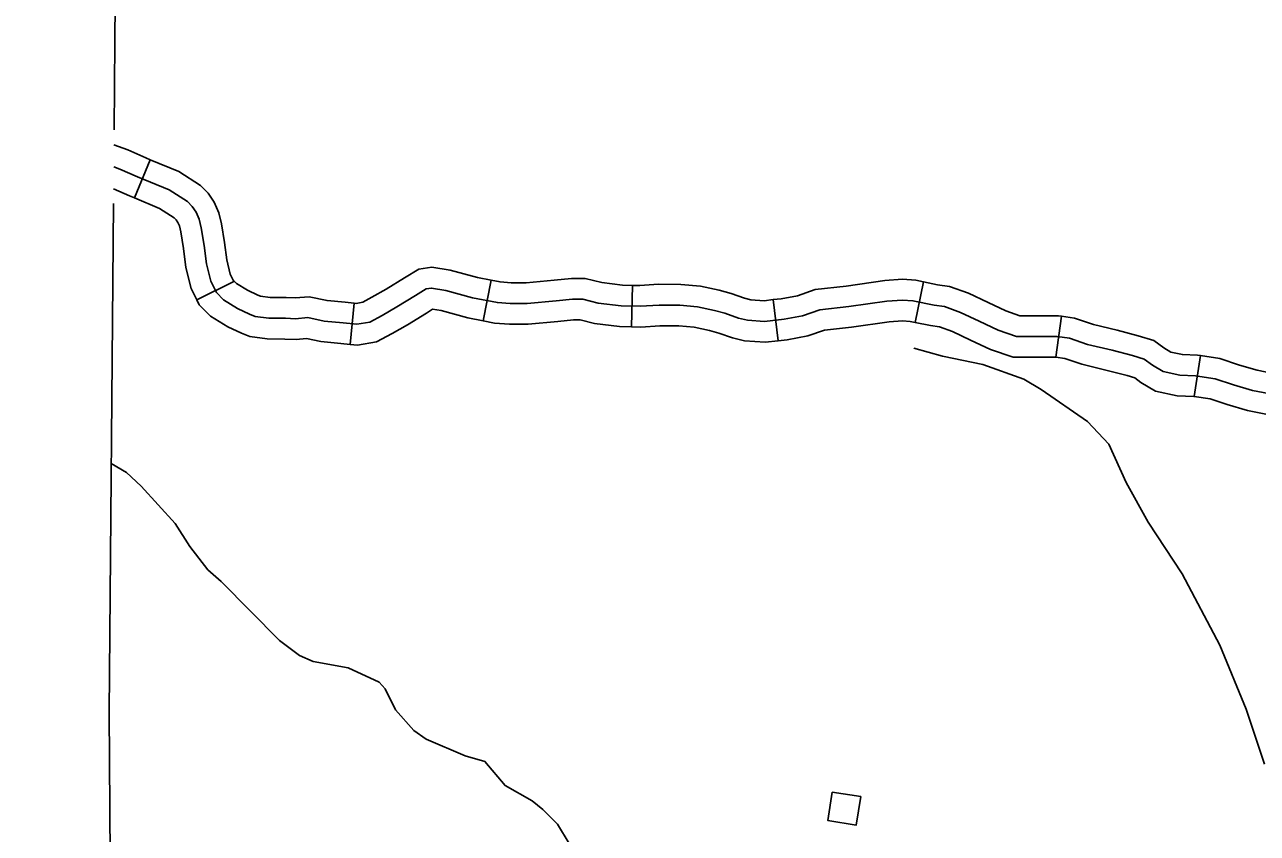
# Model space of a CAD drawing. Extents: x -19 to 366, y -4 to 359.
# Drawn here: x 133.386 to 134.232, y 194.181 to 194.735 of the extents above; entities that cross this region are included whole.
import ezdxf

# ---------------------------------------------------------------- set-up
doc = ezdxf.new("R2010")
doc.units = 0
for name, color, linetype in [('21', 7, 'Continuous'), ('R_Alt Surface', 7, 'Continuous'), ('R_ROW Annot', 7, 'Continuous'), ('R_Temp Easement', 7, 'Continuous'), ('Sheet Fence', 7, 'Continuous')]:
    doc.layers.add(name, color=color, linetype=linetype)

msp = doc.modelspace()

# ---------------------------------------------------------------- linework, layer by layer
at = {"layer": '21'}
msp.add_lwpolyline([(133.94008, 194.209), (133.95955, 194.20596), (133.9565, 194.18642), (133.93703, 194.18946)], close=True, dxfattribs=at)
at = {"layer": 'R_Alt Surface'}
for points in [[(133.45168, 195.40383), (133.45012, 195.13114), (133.45096, 195.05961), (133.45086, 195.0489), (133.44802, 194.72373), (133.44751, 194.66331)], [(133.44708, 194.61269), (133.44412, 194.26386), (133.44543, 194.06385), (133.44556, 194.04499), (133.44286, 193.93475)]]:
    msp.add_lwpolyline(points, dxfattribs=at)
at = {"layer": 'R_ROW Annot'}
for p, q in [((133.47225, 194.64286), (133.4614, 194.6166)), ((133.52973, 194.55926), (133.50422, 194.54676)), ((133.70615, 194.56017), (133.70065, 194.5323)), ((133.803, 194.55661), (133.80236, 194.52821)), ((134.00259, 194.55906), (133.99696, 194.53121)), ((133.61219, 194.54441), (133.60941, 194.51614)), ((133.89953, 194.54685), (133.90291, 194.51864)), ((134.09734, 194.53546), (134.09338, 194.50733)), ((134.19261, 194.50852), (134.18821, 194.48045))]:
    msp.add_line(p, q, dxfattribs=at)
for points in [[(133.47225, 194.64286), (133.46918, 194.64412), (133.45682, 194.64953), (133.44742, 194.65296)], [(134.02792, 194.53809), (134.01697, 194.5421), (134.00984, 194.5431), (133.99533, 194.54604), (133.98833, 194.54655), (133.97753, 194.54574), (133.95142, 194.54207), (133.93152, 194.53978), (133.9197, 194.53575), (133.90703, 194.53344), (133.8936, 194.53184), (133.88202, 194.53269), (133.87572, 194.53419), (133.86648, 194.53752), (133.8592, 194.53948), (133.84759, 194.54202), (133.83552, 194.5431), (133.82134, 194.54316), (133.80836, 194.54228), (133.79525, 194.54258), (133.77954, 194.54452), (133.76888, 194.54709), (133.76191, 194.54712), (133.75062, 194.54606), (133.73071, 194.54426), (133.71925, 194.54416), (133.71035, 194.54486), (133.69341, 194.5482), (133.67497, 194.55319), (133.66529, 194.55483), (133.66147, 194.55423), (133.65424, 194.54973), (133.64147, 194.54188), (133.6313, 194.53603), (133.62279, 194.53144), (133.61393, 194.52997), (133.60452, 194.53089), (133.59148, 194.53219), (133.58035, 194.5345), (133.57196, 194.53377), (133.56506, 194.53404), (133.55352, 194.53418), (133.54425, 194.5354), (133.54046, 194.53692), (133.53218, 194.54076), (133.5226, 194.54674), (133.51764, 194.55165), (133.5138, 194.55948), (133.51079, 194.57143), (133.50921, 194.58391), (133.50719, 194.59605), (133.5058, 194.60202), (133.50374, 194.60678), (133.50097, 194.61079), (133.49774, 194.61407), (133.48523, 194.62212), (133.46363, 194.63105), (133.45154, 194.63634), (133.44729, 194.63789)], [(133.52973, 194.55926), (133.52722, 194.56439), (133.52478, 194.57407), (133.52327, 194.58597), (133.52113, 194.59882), (133.51935, 194.60649), (133.51622, 194.61371), (133.51195, 194.61988), (133.50676, 194.62516), (133.49184, 194.63476), (133.47225, 194.64286)], [(133.4614, 194.6166), (133.45807, 194.61798), (133.44716, 194.62275)], [(133.50422, 194.54676), (133.50039, 194.55457), (133.49681, 194.5688), (133.49515, 194.58185), (133.49325, 194.59327), (133.49226, 194.59756), (133.49126, 194.59985), (133.48998, 194.6017), (133.48873, 194.60298), (133.47862, 194.60948), (133.4614, 194.6166)], [(133.70615, 194.56017), (133.69664, 194.56204), (133.67802, 194.56708), (133.66538, 194.56922), (133.65642, 194.56782), (133.64676, 194.56181), (133.63421, 194.55409), (133.62438, 194.54844), (133.61813, 194.54506), (133.61345, 194.54429), (133.61219, 194.54441)], [(133.61219, 194.54441), (133.60592, 194.54503), (133.59363, 194.54625), (133.5812, 194.54883), (133.57162, 194.548), (133.56543, 194.54824), (133.55454, 194.54837), (133.54788, 194.54925), (133.5461, 194.54996), (133.53895, 194.55328), (133.53146, 194.55795), (133.52934, 194.56005), (133.52973, 194.55926)], [(133.803, 194.55661), (133.79629, 194.55676), (133.78208, 194.55852), (133.77059, 194.56128), (133.76128, 194.56133), (133.74932, 194.5602), (133.73001, 194.55846), (133.71975, 194.55837), (133.71228, 194.55896), (133.70615, 194.56017)], [(134.0026, 194.55906), (133.99726, 194.56014), (133.98831, 194.56079), (133.97601, 194.55987), (133.94962, 194.55616), (133.92838, 194.55372), (133.91612, 194.54954), (133.90491, 194.5475), (133.89953, 194.54685)], [(133.89953, 194.54685), (133.89328, 194.5461), (133.8842, 194.54678), (133.87979, 194.54782), (133.87074, 194.55109), (133.86256, 194.55328), (133.84975, 194.55608), (133.83619, 194.5573), (133.82089, 194.55736), (133.80804, 194.5565), (133.803, 194.55661)], [(134.09734, 194.53546), (134.09532, 194.53575), (134.07853, 194.53575), (134.06879, 194.53585), (134.05909, 194.53907), (134.04694, 194.54482), (134.0334, 194.55121), (134.02044, 194.55596), (134.01223, 194.55711), (134.00259, 194.55906)], [(133.60941, 194.51614), (133.60312, 194.51676), (133.58933, 194.51812), (133.5795, 194.52017), (133.5723, 194.51954), (133.5647, 194.51984), (133.55251, 194.51998), (133.54062, 194.52155), (133.53482, 194.52388), (133.5254, 194.52825), (133.51373, 194.53553), (133.50594, 194.54325), (133.50422, 194.54676)], [(133.70065, 194.5323), (133.69017, 194.53436), (133.67193, 194.5393), (133.66598, 194.5403), (133.66171, 194.53765), (133.64873, 194.52967), (133.63821, 194.52362), (133.62745, 194.51781), (133.61441, 194.51565), (133.60941, 194.51614)], [(134.24281, 194.48172), (134.22819, 194.48461), (134.21519, 194.48837), (134.2026, 194.49257), (134.18926, 194.49467), (134.17845, 194.49494), (134.16707, 194.49749), (134.15958, 194.50187), (134.15407, 194.50602), (134.14604, 194.50842), (134.13198, 194.5121), (134.11519, 194.51615), (134.10279, 194.52035), (134.09433, 194.52154), (134.07846, 194.52155), (134.06642, 194.52167), (134.05379, 194.52586), (134.04087, 194.53198), (134.02792, 194.53809)], [(134.19261, 194.50852), (134.19054, 194.50884), (134.1802, 194.50911), (134.17233, 194.51087), (134.16746, 194.51371), (134.1606, 194.51889), (134.14988, 194.5221), (134.13545, 194.52588), (134.11914, 194.5298), (134.10609, 194.53423), (134.09734, 194.53546)], [(133.80236, 194.52821), (133.79422, 194.5284), (133.777, 194.53052), (133.76716, 194.53289), (133.76255, 194.53291), (133.75193, 194.53191), (133.73141, 194.53006), (133.71875, 194.52996), (133.70841, 194.53076), (133.70064, 194.5323)], [(133.90291, 194.51864), (133.89393, 194.51757), (133.87984, 194.51861), (133.87166, 194.52056), (133.86222, 194.52396), (133.85584, 194.52567), (133.84543, 194.52795), (133.83486, 194.5289), (133.82178, 194.52895), (133.80868, 194.52807), (133.80236, 194.52821)], [(133.99696, 194.53121), (133.99339, 194.53193), (133.98834, 194.53231), (133.97905, 194.53161), (133.95322, 194.52798), (133.93466, 194.52585), (133.92329, 194.52196), (133.90915, 194.51939), (133.90291, 194.51864)], [(134.09338, 194.50733), (134.09333, 194.50734), (134.07839, 194.50734), (134.06406, 194.50749), (134.0485, 194.51266), (134.0348, 194.51914), (134.02243, 194.52498), (134.01351, 194.52824), (134.00744, 194.52909), (133.99696, 194.53121)], [(134.2764, 194.51241), (134.26717, 194.50671), (134.25619, 194.49942), (134.24932, 194.49643), (134.2437, 194.49602), (134.23155, 194.49842), (134.21942, 194.50194), (134.20598, 194.50642), (134.19261, 194.50852)], [(134.18821, 194.48045), (134.18797, 194.48049), (134.17669, 194.48078), (134.16182, 194.48411), (134.15169, 194.49002), (134.14755, 194.49314), (134.14221, 194.49474), (134.12852, 194.49832), (134.11124, 194.50249), (134.09949, 194.50647), (134.09338, 194.50733)], [(134.29132, 194.48823), (134.28248, 194.48277), (134.26982, 194.47437), (134.25621, 194.46844), (134.24193, 194.46741), (134.22483, 194.47079), (134.21096, 194.47481), (134.19923, 194.47872), (134.18821, 194.48045)]]:
    msp.add_lwpolyline(points, dxfattribs=at)
at = {"layer": 'R_Temp Easement'}
for points in [[(134.23649, 194.22822), (134.22403, 194.26601), (134.20585, 194.3098), (134.18006, 194.35883), (134.15667, 194.39423), (134.14167, 194.42137), (134.1297, 194.44779), (134.11519, 194.46319), (134.08323, 194.48524), (134.07145, 194.49233), (134.04338, 194.50229), (134.01573, 194.50808), (133.99602, 194.51358)], [(133.75969, 194.17382), (133.75158, 194.18699), (133.74161, 194.1971), (133.73435, 194.20308), (133.71568, 194.21346), (133.70185, 194.22996), (133.68819, 194.23396), (133.66156, 194.24538), (133.65317, 194.25134), (133.6405, 194.26558), (133.63351, 194.27991), (133.62929, 194.2844), (133.60798, 194.29437), (133.5841, 194.29861), (133.57459, 194.30266), (133.56084, 194.31311), (133.52099, 194.35355), (133.51181, 194.3614), (133.49949, 194.37755), (133.48946, 194.39335), (133.46606, 194.41884), (133.4561, 194.42819), (133.44556, 194.43439)]]:
    msp.add_lwpolyline(points, dxfattribs=at)
at = {"layer": 'Sheet Fence'}
for points in [[(139.44064, 1.53154), (139.25106, 10.14733), (139.06082, 18.76327), (138.86992, 27.37935), (138.67836, 35.99557), (138.48613, 44.61194), (138.29325, 53.22845), (138.09971, 61.84511), (137.9055, 70.46191), (137.71065, 79.07885), (137.51513, 87.69595), (137.31896, 96.31318), (137.12214, 104.93057), (136.92466, 113.54809), (136.72653, 122.16577), (136.52775, 130.78359), (136.32832, 139.40156), (136.12824, 148.01968), (135.9275, 156.63794), (135.72612, 165.25636), (135.5241, 173.87492), (135.32143, 182.49362), (135.11811, 191.11248), (134.91415, 199.73149), (134.70954, 208.35064), (134.50429, 216.96995), (134.2984, 225.5894), (134.09187, 234.209), (133.8847, 242.82876), (133.6769, 251.44866), (133.46845, 260.06872), (133.25937, 268.68892), (133.04965, 277.30928), (132.8393, 285.92978), (132.62831, 294.55044), (132.41669, 303.17125), (132.20444, 311.79221), (131.99156, 320.41333), (131.77805, 329.0346), (131.56391, 337.65601), (131.34914, 346.27759)], [(0, 189.51617), (7.11214, 189.52059), (14.22427, 189.53386), (21.33637, 189.55597), (28.44845, 189.58693), (35.56048, 189.62672), (42.67245, 189.67537), (49.78436, 189.73285), (56.89619, 189.79918), (64.00793, 189.87436), (71.11958, 189.95838), (78.23111, 190.05124), (85.34253, 190.15294), (92.45381, 190.26349), (99.56495, 190.38288), (106.67593, 190.51112), (113.78675, 190.6482), (120.89739, 190.79412), (128.00785, 190.94888), (135.11811, 191.11248), (142.22816, 191.28493), (149.33799, 191.46621), (156.44759, 191.65634), (163.55694, 191.85531), (170.66605, 192.06312), (177.77489, 192.27977), (184.88345, 192.50526), (191.99173, 192.73959), (199.09971, 192.98276), (206.20739, 193.23477), (213.31474, 193.49561), (220.42177, 193.7653), (227.52845, 194.04382), (234.63479, 194.33118), (241.74076, 194.62738), (248.84635, 194.93241), (255.95157, 195.24628), (263.05638, 195.56898), (270.16079, 195.90052), (277.26478, 196.24089), (284.36834, 196.5901), (291.47147, 196.94814), (298.57414, 197.31501), (305.67635, 197.69072), (312.77809, 198.07525), (319.87934, 198.46862), (326.9801, 198.87082), (334.08035, 199.28185), (341.18009, 199.7017)]]:
    msp.add_spline(points, degree=3, dxfattribs=at)

doc.saveas('drawing.dxf')
